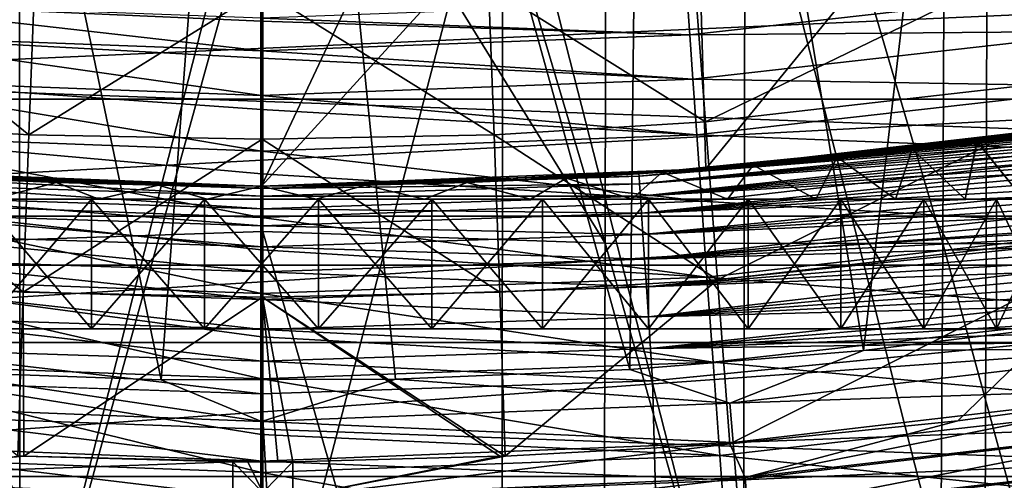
# Model space of a CAD drawing. Header units: metres. Extents: x -104 to 104, y -68 to 90.
# Tile 409 of 656: x -0.93 to 2.86, y 20.9 to 22.68. Entities that reach past the tile are written whole.
import ezdxf

# ---------------------------------------------------------------- set-up
doc = ezdxf.new("R2010")
doc.units = ezdxf.units.M
doc.layers.add('solid_FIT-BATH-153_SW0002', color=7, linetype='CONTINUOUS')

msp = doc.modelspace()

# ---------------------------------------------------------------- linework, layer by layer
at = {"layer": 'solid_FIT-BATH-153_SW0002'}
for points in [[(2.937748, 26.679373, 8.296501), (1.475558, 26.497023, 8.296501), (2.319106, 21.403017, 8.296501)], [(2.937748, 26.679373, 8.296501), (2.319106, 21.403017, 8.296501), (3.215153, 21.511688, 8.296501)], [(-1.475564, 26.497025, 8.296501), (-1.289796, 21.322077, 8.296501), (-0.386804, 21.289061, 8.296501)], [(-1.475564, 26.497025, 8.296501), (-0.386804, 21.289061, 8.296501), (0, 26.435888, 8.296501)], [(1.475558, 26.497023, 8.296501), (0, 26.435888, 8.296501), (1.418838, 21.329678, 8.296501)], [(1.475558, 26.497023, 8.296501), (1.418838, 21.329678, 8.296501), (2.319106, 21.403017, 8.296501)], [(0, 26.435888, 8.296501), (-0.386804, 21.289061, 8.296501), (0.515596, 21.291622, 8.296501)], [(0, 26.435888, 8.296501), (0.515596, 21.291622, 8.296501), (1.418838, 21.329678, 8.296501)], [(-1.32731, 26.2139, -14.723103), (-1.315746, 21.816067, -13.808768), (0.002716, 26.257923, -14.73637)], [(-1.315746, 21.816067, -13.808768), (0.004357, 21.860708, -13.821231), (0.002716, 26.257923, -14.73637)], [(1.323622, 21.816061, -13.80872), (1.331834, 26.213898, -14.723073), (0.002716, 26.257923, -14.73637)], [(1.323622, 21.816061, -13.80872), (0.002716, 26.257923, -14.73637), (0.003886, 23.954876, -14.248502)], [(0.004357, 21.860708, -13.821231), (0.003886, 23.954876, -14.248502), (0.002716, 26.257923, -14.73637)], [(1.323622, 21.816061, -13.80872), (2.624451, 21.814255, -13.793118), (1.331834, 26.213898, -14.723073)], [(2.624451, 21.814255, -13.793118), (2.641972, 26.211977, -14.706618), (1.331834, 26.213898, -14.723073)], [(2.624451, 21.814255, -13.793118), (3.896466, 21.809881, -13.757387), (2.641972, 26.211977, -14.706618)], [(3.896466, 21.809881, -13.757387), (3.922343, 26.207184, -14.669024), (2.641972, 26.211977, -14.706618)], [(1.711706, 22.101864, 43.296501), (1.659515, 23.853197, 43.296501), (3.3058, 24.054247, 43.296501)], [(3.410368, 22.298864, 43.296501), (1.711706, 22.101864, 43.296501), (3.3058, 24.054247, 43.296501)], [(0.004357, 21.860708, -13.821231), (1.323622, 21.816061, -13.80872), (0.003886, 23.954876, -14.248502)], [(-1.711706, 22.101864, 43.296501), (-1.659515, 23.853197, 43.296501), (-0.831605, 23.802856, 43.296501)], [(0, 22.035889, 43.296501), (0.831605, 23.802856, 43.296501), (1.659515, 23.853197, 43.296501)], [(1.711706, 22.101864, 43.296501), (0, 22.035889, 43.296501), (1.659515, 23.853197, 43.296501)], [(-1.711706, 22.101864, 43.296501), (-0.831605, 23.802856, 43.296501), (0, 23.785889, 43.296501)], [(0, 22.035889, 43.296501), (0, 23.785889, 43.296501), (0.831605, 23.802856, 43.296501)], [(-1.711706, 22.101864, 43.296501), (0, 23.785889, 43.296501), (0, 22.035889, 43.296501)], [(-0.933861, 23.534433, -17.226036), (-0.93048, 19.90839, -16.49349), (-1.860697, 19.907848, -16.487654)], [(-0.933861, 23.534433, -17.226036), (-0.002496, 23.540899, -17.228666), (-0.93048, 19.90839, -16.49349)], [(-0.93048, 19.90839, -16.49349), (-0.002496, 23.540899, -17.228666), (-0.002551, 23.254467, -17.169165)], [(0.929027, 23.534433, -17.226051), (0.925345, 19.908388, -16.493507), (-0.002816, 19.956404, -16.504152)], [(-0.002551, 23.254467, -17.169165), (0.929027, 23.534433, -17.226051), (-0.002816, 19.956404, -16.504152)], [(0.929027, 23.534433, -17.226051), (1.855658, 19.907846, -16.487701), (0.925345, 19.908388, -16.493507)], [(0.929027, 23.534433, -17.226051), (1.862799, 23.533848, -17.220037), (1.855658, 19.907846, -16.487701)], [(1.862799, 23.533848, -17.220037), (2.785445, 19.906631, -16.474197), (1.855658, 19.907846, -16.487701)], [(1.862799, 23.533848, -17.220037), (2.796097, 23.532537, -17.206053), (2.785445, 19.906631, -16.474197)], [(2.796097, 23.532537, -17.206053), (3.712, 19.90449, -16.449842), (2.785445, 19.906631, -16.474197)], [(2.796097, 23.532537, -17.206053), (3.726197, 23.530222, -17.18084), (3.712, 19.90449, -16.449842)], [(-0.93048, 19.90839, -16.49349), (-0.002551, 23.254467, -17.169165), (-0.002816, 19.956404, -16.504152)], [(17.348299, 21.731127, 1.296502), (-17.348299, 21.731127, 1.296502), (-18.94183, 23.051853, 1.296502)], [(17.348299, 21.731127, 1.296502), (-18.94183, 23.051853, 1.296502), (18.94183, 23.051853, 1.296502)], [(3.270056, 23.040859, 14.327571), (1.710011, 22.282709, 13.964228), (1.666645, 22.857716, 14.326107)], [(3.270056, 23.040859, 14.327571), (3.354837, 22.470352, 13.965743), (1.710011, 22.282709, 13.964228)], [(-1.709998, 22.282707, 13.964228), (-1.666634, 22.857716, 14.326108), (-0.896744, 22.233665, 13.963858)], [(-1.666634, 22.857716, 14.326108), (-0.875578, 22.80747, 14.324105), (-0.896744, 22.233665, 13.963858)], [(0.874263, 22.807388, 14.324073), (1.666645, 22.857716, 14.326107), (1.710011, 22.282709, 13.964228)], [(-0.896744, 22.233665, 13.963858), (-0.875578, 22.80747, 14.324105), (0.001412, 22.79159, 14.323603)], [(0.895393, 22.233519, 13.963873), (0.001412, 22.79159, 14.323603), (0.874263, 22.807388, 14.324073)], [(0.895393, 22.233519, 13.963873), (0.874263, 22.807388, 14.324073), (1.710011, 22.282709, 13.964228)], [(1.649328, 22.618235, 18.73448), (3.275529, 22.802347, 18.736313), (1.64084, 22.743593, 19.164583)], [(3.298915, 22.632414, 18.324913), (3.275529, 22.802347, 18.736313), (1.649328, 22.618235, 18.73448)], [(-4.816203, 22.781504, 72.796501), (-4.409084, 22.370642, 72.796501), (4.816201, 22.781502, 72.796501)], [(-4.409084, 22.370642, 72.796501), (4.409082, 22.37064, 72.796501), (4.816201, 22.781502, 72.796501)], [(-0.896744, 22.233665, 13.963858), (0.001412, 22.79159, 14.323603), (0.002451, 22.215961, 13.962629)], [(0.895393, 22.233519, 13.963873), (0.002451, 22.215961, 13.962629), (0.001412, 22.79159, 14.323603)], [(-1.649326, 22.618252, 18.734528), (0, 22.556818, 18.7341), (-1.640839, 22.743607, 19.16464)], [(0, 22.671007, 19.11643), (0, 22.682457, 19.16436), (-1.640839, 22.743607, 19.16464)], [(0, 22.556818, 18.7341), (0, 22.671007, 19.11643), (-1.640839, 22.743607, 19.16464)], [(1.649328, 22.618235, 18.73448), (1.64084, 22.743593, 19.164583), (0, 22.682457, 19.16436)], [(1.649328, 22.618235, 18.73448), (0, 22.682457, 19.16436), (0, 22.671007, 19.11643)], [(1.649328, 22.618235, 18.73448), (0, 22.671007, 19.11643), (0, 22.556818, 18.7341)], [(-1.66122, 22.447201, 18.323158), (0, 22.385376, 18.322693), (-1.649326, 22.618252, 18.734528)], [(0, 22.528141, 18.655552), (0, 22.556818, 18.7341), (-1.649326, 22.618252, 18.734528)], [(0, 22.385376, 18.322693), (0, 22.528141, 18.655552), (-1.649326, 22.618252, 18.734528)], [(1.661222, 22.447182, 18.323118), (1.649328, 22.618235, 18.73448), (0, 22.556818, 18.7341)], [(1.661222, 22.447182, 18.323118), (3.298915, 22.632414, 18.324913), (1.649328, 22.618235, 18.73448)], [(3.328696, 22.419697, 17.936411), (3.298915, 22.632414, 18.324913), (1.661222, 22.447182, 18.323118)], [(1.661222, 22.447182, 18.323118), (0, 22.556818, 18.7341), (0, 22.528141, 18.655552)], [(1.661222, 22.447182, 18.323118), (0, 22.528141, 18.655552), (0, 22.385376, 18.322693)], [(3.354837, 22.470352, 13.965743), (1.755866, 21.675268, 13.660119), (1.710011, 22.282709, 13.964228)], [(3.354837, 22.470352, 13.965743), (3.444474, 21.867687, 13.661698), (1.755866, 21.675268, 13.660119)], [(-1.676337, 22.233019, 17.934677), (0, 22.170538, 17.933952), (-1.66122, 22.447201, 18.323158)], [(0, 22.330608, 18.21353), (0, 22.385376, 18.322693), (-1.66122, 22.447201, 18.323158)], [(0, 22.170538, 17.933952), (0, 22.330608, 18.21353), (-1.66122, 22.447201, 18.323158)], [(1.676339, 22.233, 17.934647), (1.661222, 22.447182, 18.323118), (0, 22.385376, 18.322693)], [(1.676339, 22.233, 17.934647), (3.328696, 22.419697, 17.936411), (1.661222, 22.447182, 18.323118)], [(1.676339, 22.233, 17.934647), (0, 22.385376, 18.322693), (0, 22.330608, 18.21353)], [(3.36451, 22.166742, 17.574951), (3.328696, 22.419697, 17.936411), (1.676339, 22.233, 17.934647)], [(-4.409084, 22.370642, 72.796501), (-4.046856, 21.919493, 72.796501), (4.409082, 22.37064, 72.796501)], [(-4.046856, 21.919493, 72.796501), (4.046855, 21.919493, 72.796501), (4.409082, 22.37064, 72.796501)], [(1.676339, 22.233, 17.934647), (0, 22.330608, 18.21353), (0, 22.170538, 17.933952)], [(-1.755845, 21.675259, 13.660115), (-1.709998, 22.282707, 13.964228), (-0.919151, 21.627628, 13.66089)], [(-1.709998, 22.282707, 13.964228), (-0.896744, 22.233665, 13.963858), (-0.919151, 21.627628, 13.66089)], [(0.895393, 22.233519, 13.963873), (1.710011, 22.282709, 13.964228), (1.755866, 21.675268, 13.660119)], [(1.894071, 22.116653, 51.033382), (1.711706, 22.101864, 43.296501), (3.410368, 22.298864, 43.296501)], [(2.21743, 22.146658, 51.285629), (1.894071, 22.116653, 51.033382), (3.410368, 22.298864, 43.296501)], [(2.505871, 22.177448, 51.573143), (2.21743, 22.146658, 51.285629), (3.410368, 22.298864, 43.296501)], [(2.755306, 22.207148, 51.890995), (2.505871, 22.177448, 51.573143), (3.410368, 22.298864, 43.296501)], [(2.964334, 22.23424, 52.235905), (2.755306, 22.207148, 51.890995), (3.410368, 22.298864, 43.296501)], [(-1.694495, 21.978271, 17.573233), (0, 21.915075, 17.572418), (-1.676337, 22.233019, 17.934677)], [(0, 22.08312, 17.800461), (0, 22.170538, 17.933952), (-1.676337, 22.233019, 17.934677)], [(0, 21.915075, 17.572418), (0, 22.08312, 17.800461), (-1.676337, 22.233019, 17.934677)], [(-0.919151, 21.627628, 13.66089), (-0.896744, 22.233665, 13.963858), (0.002451, 22.215961, 13.962629)], [(1.694497, 21.978254, 17.573212), (1.676339, 22.233, 17.934647), (0, 22.170538, 17.933952)], [(0.917761, 21.627468, 13.660902), (0.002451, 22.215961, 13.962629), (0.895393, 22.233519, 13.963873)], [(0.917761, 21.627468, 13.660902), (0.895393, 22.233519, 13.963873), (1.755866, 21.675268, 13.660119)], [(1.694497, 21.978254, 17.573212), (3.36451, 22.166742, 17.574951), (1.676339, 22.233, 17.934647)], [(2.935459, 21.985888, 52.182346), (2.755306, 22.207148, 51.890995), (2.964334, 22.23424, 52.235905)], [(2.895879, 22.225145, 58.996502), (2.756315, 22.207273, 55.700565), (2.965021, 22.234331, 55.355785)], [(2.935444, 21.985888, 55.410683), (2.965021, 22.234331, 55.355785), (2.756315, 22.207273, 55.700565)], [(-0.919151, 21.627628, 13.66089), (0.002451, 22.215961, 13.962629), (0.003509, 21.608496, 13.659454)], [(0.917761, 21.627468, 13.660902), (0.003509, 21.608496, 13.659454), (0.002451, 22.215961, 13.962629)], [(2.895879, 22.225145, 58.996502), (1.453926, 22.083443, 58.996502), (2.756315, 22.207273, 55.700565)], [(2.895977, 22.22439, 59.031395), (1.453926, 22.083443, 58.996502), (2.895879, 22.225145, 58.996502)], [(2.896275, 22.222128, 59.066219), (1.453926, 22.083443, 58.996502), (2.895977, 22.22439, 59.031395)], [(2.896769, 22.218361, 59.100914), (1.453926, 22.083443, 58.996502), (2.896275, 22.222128, 59.066219)], [(1.45457, 22.073614, 59.121651), (1.453926, 22.083443, 58.996502), (2.896769, 22.218361, 59.100914)], [(1.453926, 22.083443, 58.996502), (2.506653, 22.177536, 56.018948), (2.756315, 22.207273, 55.700565)], [(1.45457, 22.073614, 59.121651), (2.896769, 22.218361, 59.100914), (2.89746, 22.213097, 59.13541)], [(1.45457, 22.073614, 59.121651), (2.89746, 22.213097, 59.13541), (2.898346, 22.206345, 59.169643)], [(1.45457, 22.073614, 59.121651), (2.898346, 22.206345, 59.169643), (2.899426, 22.19812, 59.203545)], [(1.45457, 22.073614, 59.121651), (2.899426, 22.19812, 59.203545), (2.900697, 22.188437, 59.237053)], [(2.710041, 21.985888, 51.827305), (2.505871, 22.177448, 51.573143), (2.755306, 22.207148, 51.890995)], [(2.710018, 21.985888, 55.765728), (2.756315, 22.207273, 55.700565), (2.506653, 22.177536, 56.018948)], [(2.935444, 21.985888, 55.410683), (2.756315, 22.207273, 55.700565), (2.710018, 21.985888, 55.765728)], [(2.710041, 21.985888, 51.827305), (2.755306, 22.207148, 51.890995), (2.935459, 21.985888, 52.182346)], [(1.694497, 21.978254, 17.573212), (0, 22.170538, 17.933952), (0, 22.08312, 17.800461)], [(1.453926, 22.083443, 58.996502), (2.217846, 22.1467, 56.307003), (2.506653, 22.177536, 56.018948)], [(1.456485, 22.044371, 59.243713), (1.45457, 22.073614, 59.121651), (2.900697, 22.188437, 59.237053)], [(1.456485, 22.044371, 59.243713), (2.900697, 22.188437, 59.237053), (2.902157, 22.177313, 59.270107)], [(1.456485, 22.044371, 59.243713), (2.902157, 22.177313, 59.270107), (2.903804, 22.16477, 59.302639)], [(1.456485, 22.044371, 59.243713), (2.903804, 22.16477, 59.302639), (2.905633, 22.150833, 59.334587)], [(3.405996, 21.876099, 17.244682), (3.36451, 22.166742, 17.574951), (1.694497, 21.978254, 17.573212)], [(2.442164, 21.985888, 51.503475), (2.21743, 22.146658, 51.285629), (2.505871, 22.177448, 51.573143)], [(2.442131, 21.985888, 56.089561), (2.506653, 22.177536, 56.018948), (2.217846, 22.1467, 56.307003)], [(2.710018, 21.985888, 55.765728), (2.506653, 22.177536, 56.018948), (2.442131, 21.985888, 56.089561)], [(2.442164, 21.985888, 51.503475), (2.505871, 22.177448, 51.573143), (2.710041, 21.985888, 51.827305)], [(1.453926, 22.083443, 58.996502), (1.894305, 22.116673, 56.559467), (2.217846, 22.1467, 56.307003)], [(1.459624, 21.996433, 59.359695), (1.456485, 22.044371, 59.243713), (2.905633, 22.150833, 59.334587)], [(1.459624, 21.996433, 59.359695), (2.905633, 22.150833, 59.334587), (2.907642, 22.135527, 59.365891)], [(1.459624, 21.996433, 59.359695), (2.907642, 22.135527, 59.365891), (2.909827, 22.118881, 59.396492)], [(1.459624, 21.996433, 59.359695), (2.909827, 22.118881, 59.396492), (2.912184, 22.100929, 59.426334)], [(2.135485, 21.985888, 51.215378), (1.894071, 22.116653, 51.033382), (2.21743, 22.146658, 51.285629)], [(2.135442, 21.985888, 56.377659), (2.217846, 22.1467, 56.307003), (1.894305, 22.116673, 56.559467)], [(2.442131, 21.985888, 56.089561), (2.217846, 22.1467, 56.307003), (2.135442, 21.985888, 56.377659)], [(2.135485, 21.985888, 51.215378), (2.21743, 22.146658, 51.285629), (2.442164, 21.985888, 51.503475)], [(-1.543246, 22.089472, 50.823196), (-1.711706, 22.101864, 43.296501), (0, 22.035889, 43.296501)], [(-1.175048, 22.066938, 50.659321), (-1.543246, 22.089472, 50.823196), (0, 22.035889, 43.296501)], [(-1.45167, 22.073423, 59.121651), (-1.451028, 22.083252, 58.996502), (0.000145, 22.026039, 59.121651)], [(-1.451028, 22.083252, 58.996502), (0, 22.035889, 57.146503), (0, 22.035889, 58.996502)], [(-0.397738, 22.039444, 57.122845), (0, 22.035889, 57.146503), (-1.451028, 22.083252, 58.996502)], [(-1.451028, 22.083252, 58.996502), (0, 22.035889, 58.996502), (0.000145, 22.026039, 59.121651)], [(-0.790731, 22.049944, 57.0518), (-0.397738, 22.039444, 57.122845), (-1.451028, 22.083252, 58.996502)], [(-1.174096, 22.066887, 56.934013), (-0.790731, 22.049944, 57.0518), (-1.451028, 22.083252, 58.996502)], [(0, 22.035889, 50.446503), (0, 22.035889, 43.296501), (1.711706, 22.101864, 43.296501)], [(0.397698, 22.039442, 50.470154), (0, 22.035889, 50.446503), (1.711706, 22.101864, 43.296501)], [(1.453926, 22.083443, 58.996502), (0, 22.035889, 58.996502), (1.175014, 22.066936, 56.933693)], [(1.45457, 22.073614, 59.121651), (0, 22.035889, 58.996502), (1.453926, 22.083443, 58.996502)], [(1.694497, 21.978254, 17.573212), (0, 22.08312, 17.800461), (0, 21.915075, 17.572418)], [(0.790702, 22.049942, 50.541199), (0.397698, 22.039442, 50.470154), (1.711706, 22.101864, 43.296501)], [(1.174075, 22.066887, 50.658981), (0.790702, 22.049942, 50.541199), (1.711706, 22.101864, 43.296501)], [(1.542762, 22.089437, 50.822941), (1.174075, 22.066887, 50.658981), (1.711706, 22.101864, 43.296501)], [(1.426475, 21.985888, 50.765465), (1.174075, 22.066887, 50.658981), (1.542762, 22.089437, 50.822941)], [(1.453926, 22.083443, 58.996502), (1.175014, 22.066936, 56.933693), (1.543197, 22.089468, 56.769833)], [(1.426404, 21.985888, 56.827572), (1.543197, 22.089468, 56.769833), (1.175014, 22.066936, 56.933693)], [(1.794786, 21.985888, 56.625103), (1.543197, 22.089468, 56.769833), (1.426404, 21.985888, 56.827572)], [(1.426475, 21.985888, 50.765465), (1.542762, 22.089437, 50.822941), (1.794842, 21.985888, 50.967934)], [(1.453926, 22.083443, 58.996502), (1.543197, 22.089468, 56.769833), (1.894305, 22.116673, 56.559467)], [(1.459624, 21.996433, 59.359695), (2.912184, 22.100929, 59.426334), (2.914708, 22.081701, 59.455357)], [(1.46391, 21.930983, 59.466728), (1.459624, 21.996433, 59.359695), (2.914708, 22.081701, 59.455357)], [(1.46391, 21.930983, 59.466728), (2.914708, 22.081701, 59.455357), (2.917394, 22.061239, 59.483505)], [(1.894071, 22.116653, 51.033382), (1.542762, 22.089437, 50.822941), (1.711706, 22.101864, 43.296501)], [(1.794842, 21.985888, 50.967934), (1.542762, 22.089437, 50.822941), (1.894071, 22.116653, 51.033382)], [(1.794786, 21.985888, 56.625103), (1.894305, 22.116673, 56.559467), (1.543197, 22.089468, 56.769833)], [(2.135442, 21.985888, 56.377659), (1.894305, 22.116673, 56.559467), (1.794786, 21.985888, 56.625103)], [(1.794842, 21.985888, 50.967934), (1.894071, 22.116653, 51.033382), (2.135485, 21.985888, 51.215378)], [(-1.456715, 21.996244, 59.359695), (-1.453582, 22.044182, 59.243713), (0.000437, 21.948692, 59.359695)], [(-1.453582, 22.044182, 59.243713), (-1.45167, 22.073423, 59.121651), (0.000291, 21.996733, 59.243713)], [(-1.453582, 22.044182, 59.243713), (0.000291, 21.996733, 59.243713), (0.000437, 21.948692, 59.359695)], [(-1.45167, 22.073423, 59.121651), (0.000145, 22.026039, 59.121651), (0.000291, 21.996733, 59.243713)], [(-0.791568, 22.049973, 50.541431), (-1.175048, 22.066938, 50.659321), (0, 22.035889, 43.296501)], [(-1.035521, 21.985888, 50.610596), (-1.175048, 22.066938, 50.659321), (-0.791568, 22.049973, 50.541431)], [(-1.035609, 21.985888, 56.98238), (-0.790731, 22.049944, 57.0518), (-1.174096, 22.066887, 56.934013)], [(-0.627682, 21.985888, 57.087166), (-0.790731, 22.049944, 57.0518), (-1.035609, 21.985888, 56.98238)], [(-1.035521, 21.985888, 50.610596), (-0.791568, 22.049973, 50.541431), (-0.627577, 21.985888, 50.505817)], [(-0.398055, 22.03945, 50.470192), (-0.791568, 22.049973, 50.541431), (0, 22.035889, 43.296501)], [(-0.627577, 21.985888, 50.505817), (-0.791568, 22.049973, 50.541431), (-0.398055, 22.03945, 50.470192)], [(-0.627682, 21.985888, 57.087166), (-0.397738, 22.039444, 57.122845), (-0.790731, 22.049944, 57.0518)], [(1.45457, 22.073614, 59.121651), (0.000145, 22.026039, 59.121651), (0, 22.035889, 58.996502)], [(0, 22.035889, 58.996502), (0.79153, 22.049973, 57.051579), (1.175014, 22.066936, 56.933693)], [(0, 22.035889, 58.996502), (0.398016, 22.039448, 57.122814), (0.79153, 22.049973, 57.051579)], [(1.456485, 22.044371, 59.243713), (0.000145, 22.026039, 59.121651), (1.45457, 22.073614, 59.121651)], [(1.456485, 22.044371, 59.243713), (0.000291, 21.996733, 59.243713), (0.000145, 22.026039, 59.121651)], [(1.459624, 21.996433, 59.359695), (0.000291, 21.996733, 59.243713), (1.456485, 22.044371, 59.243713)], [(0.627682, 21.985888, 50.505836), (0.397698, 22.039442, 50.470154), (0.790702, 22.049942, 50.541199)], [(0.627577, 21.985888, 57.087185), (0.79153, 22.049973, 57.051579), (0.398016, 22.039448, 57.122814)], [(1.035521, 21.985888, 56.982407), (0.79153, 22.049973, 57.051579), (0.627577, 21.985888, 57.087185)], [(0.627682, 21.985888, 50.505836), (0.790702, 22.049942, 50.541199), (1.035609, 21.985888, 50.610626)], [(1.035609, 21.985888, 50.610626), (0.790702, 22.049942, 50.541199), (1.174075, 22.066887, 50.658981)], [(1.035521, 21.985888, 56.982407), (1.175014, 22.066936, 56.933693), (0.79153, 22.049973, 57.051579)], [(1.426404, 21.985888, 56.827572), (1.175014, 22.066936, 56.933693), (1.035521, 21.985888, 56.982407)], [(1.035609, 21.985888, 50.610626), (1.174075, 22.066887, 50.658981), (1.426475, 21.985888, 50.765465)], [(1.46391, 21.930983, 59.466728), (2.917394, 22.061239, 59.483505), (2.920238, 22.039577, 59.510727)], [(-0.210246, 21.985888, 57.139835), (-0.397738, 22.039444, 57.122845), (-0.627682, 21.985888, 57.087166)], [(-0.627577, 21.985888, 50.505817), (-0.398055, 22.03945, 50.470192), (-0.210123, 21.985888, 50.453159)], [(-0.398055, 22.03945, 50.470192), (0, 22.035889, 43.296501), (0, 22.035889, 50.446503)], [(-0.210123, 21.985888, 50.453159), (-0.398055, 22.03945, 50.470192), (0, 22.035889, 50.446503)], [(-0.210246, 21.985888, 57.139835), (0, 22.035889, 57.146503), (-0.397738, 22.039444, 57.122845)], [(0.210123, 21.985888, 57.139843), (0, 22.035889, 57.146503), (-0.210246, 21.985888, 57.139835)], [(-0.210123, 21.985888, 50.453159), (0, 22.035889, 50.446503), (0.210246, 21.985888, 50.453167)], [(0, 22.035889, 58.996502), (0, 22.035889, 57.146503), (0.398016, 22.039448, 57.122814)], [(0.210123, 21.985888, 57.139843), (0.398016, 22.039448, 57.122814), (0, 22.035889, 57.146503)], [(0.210246, 21.985888, 50.453167), (0, 22.035889, 50.446503), (0.397698, 22.039442, 50.470154)], [(0.627577, 21.985888, 57.087185), (0.398016, 22.039448, 57.122814), (0.210123, 21.985888, 57.139843)], [(0.210246, 21.985888, 50.453167), (0.397698, 22.039442, 50.470154), (0.627682, 21.985888, 50.505836)], [(1.46391, 21.930983, 59.466728), (2.920238, 22.039577, 59.510727), (2.923233, 22.01676, 59.536968)], [(1.46391, 21.930983, 59.466728), (2.923233, 22.01676, 59.536968), (2.926374, 21.992828, 59.562183)], [(-1.715508, 21.685524, 17.242971), (0, 21.62179, 17.242392), (-1.694495, 21.978271, 17.573233)], [(0, 21.789713, 17.422153), (0, 21.915075, 17.572418), (-1.694495, 21.978271, 17.573233)], [(0, 21.62179, 17.242392), (0, 21.789713, 17.422153), (-1.694495, 21.978271, 17.573233)], [(-1.460992, 21.930792, 59.466728), (-1.456715, 21.996244, 59.359695), (0.000585, 21.883102, 59.466728)], [(-1.456715, 21.996244, 59.359695), (0.000437, 21.948692, 59.359695), (0.000585, 21.883102, 59.466728)], [(-1.081887, 21.985888, 57.125061), (-1.08198, 21.485888, 57.125031), (-0.655787, 21.485888, 57.234509)], [(-1.08198, 21.985888, 50.467972), (-0.655787, 21.985888, 50.358494), (-1.081887, 21.485888, 50.467945)], [(-1.035521, 21.985888, 50.610596), (-0.655787, 21.985888, 50.358494), (-1.08198, 21.985888, 50.467972)], [(-0.655678, 21.985888, 57.234531), (-1.081887, 21.985888, 57.125061), (-0.655787, 21.485888, 57.234509)], [(-0.655787, 21.985888, 50.358494), (-0.655678, 21.485888, 50.358471), (-1.081887, 21.485888, 50.467945)], [(-1.035609, 21.985888, 56.98238), (-1.081887, 21.985888, 57.125061), (-0.655678, 21.985888, 57.234531)], [(-0.627682, 21.985888, 57.087166), (-1.035609, 21.985888, 56.98238), (-0.655678, 21.985888, 57.234531)], [(-1.035521, 21.985888, 50.610596), (-0.627577, 21.985888, 50.505817), (-0.655787, 21.985888, 50.358494)], [(-0.655678, 21.985888, 57.234531), (-0.655787, 21.485888, 57.234509), (-0.21966, 21.485888, 57.289536)], [(-0.655787, 21.985888, 50.358494), (-0.21966, 21.985888, 50.303467), (-0.655678, 21.485888, 50.358471)], [(-0.627577, 21.985888, 50.505817), (-0.21966, 21.985888, 50.303467), (-0.655787, 21.985888, 50.358494)], [(-0.219531, 21.985888, 57.289543), (-0.655678, 21.985888, 57.234531), (-0.21966, 21.485888, 57.289536)], [(-0.21966, 21.985888, 50.303467), (-0.219531, 21.485888, 50.303459), (-0.655678, 21.485888, 50.358471)], [(-0.627682, 21.985888, 57.087166), (-0.655678, 21.985888, 57.234531), (-0.219531, 21.985888, 57.289543)], [(-0.210246, 21.985888, 57.139835), (-0.627682, 21.985888, 57.087166), (-0.219531, 21.985888, 57.289543)], [(-0.627577, 21.985888, 50.505817), (-0.210123, 21.985888, 50.453159), (-0.21966, 21.985888, 50.303467)], [(-0.219531, 21.985888, 57.289543), (-0.21966, 21.485888, 57.289536), (0.219531, 21.485888, 57.289543)], [(-0.21966, 21.985888, 50.303467), (0.219531, 21.985888, 50.303459), (-0.219531, 21.485888, 50.303459)], [(0.210246, 21.985888, 50.453167), (0.219531, 21.985888, 50.303459), (-0.21966, 21.985888, 50.303467)], [(-0.210123, 21.985888, 50.453159), (0.210246, 21.985888, 50.453167), (-0.21966, 21.985888, 50.303467)], [(0.21966, 21.985888, 57.289536), (-0.219531, 21.985888, 57.289543), (0.219531, 21.485888, 57.289543)], [(0.219531, 21.985888, 50.303459), (0.21966, 21.485888, 50.303467), (-0.219531, 21.485888, 50.303459)], [(-0.210246, 21.985888, 57.139835), (-0.219531, 21.985888, 57.289543), (0.21966, 21.985888, 57.289536)], [(0.210123, 21.985888, 57.139843), (-0.210246, 21.985888, 57.139835), (0.21966, 21.985888, 57.289536)], [(1.71551, 21.685511, 17.242956), (1.694497, 21.978254, 17.573212), (0, 21.915075, 17.572418)], [(1.459624, 21.996433, 59.359695), (0.000437, 21.948692, 59.359695), (0.000291, 21.996733, 59.243713)], [(1.46391, 21.930983, 59.466728), (0.000437, 21.948692, 59.359695), (1.459624, 21.996433, 59.359695)], [(0.627577, 21.985888, 57.087185), (0.210123, 21.985888, 57.139843), (0.21966, 21.985888, 57.289536)], [(0.210246, 21.985888, 50.453167), (0.627682, 21.985888, 50.505836), (0.219531, 21.985888, 50.303459)], [(0.21966, 21.985888, 57.289536), (0.219531, 21.485888, 57.289543), (0.655678, 21.485888, 57.234531)], [(0.219531, 21.985888, 50.303459), (0.655678, 21.985888, 50.358471), (0.21966, 21.485888, 50.303467)], [(0.627682, 21.985888, 50.505836), (0.655678, 21.985888, 50.358471), (0.219531, 21.985888, 50.303459)], [(0.655787, 21.985888, 57.234509), (0.21966, 21.985888, 57.289536), (0.655678, 21.485888, 57.234531)], [(0.655678, 21.985888, 50.358471), (0.655787, 21.485888, 50.358494), (0.21966, 21.485888, 50.303467)], [(0.627577, 21.985888, 57.087185), (0.21966, 21.985888, 57.289536), (0.655787, 21.985888, 57.234509)], [(1.035521, 21.985888, 56.982407), (0.627577, 21.985888, 57.087185), (0.655787, 21.985888, 57.234509)], [(0.627682, 21.985888, 50.505836), (1.035609, 21.985888, 50.610626), (0.655678, 21.985888, 50.358471)], [(0.655787, 21.985888, 57.234509), (0.655678, 21.485888, 57.234531), (1.081887, 21.485888, 57.125061)], [(0.655678, 21.985888, 50.358471), (1.081887, 21.985888, 50.467945), (0.655787, 21.485888, 50.358494)], [(1.035609, 21.985888, 50.610626), (1.081887, 21.985888, 50.467945), (0.655678, 21.985888, 50.358471)], [(1.08198, 21.985888, 57.125031), (0.655787, 21.985888, 57.234509), (1.081887, 21.485888, 57.125061)], [(1.081887, 21.985888, 50.467945), (1.08198, 21.485888, 50.467972), (0.655787, 21.485888, 50.358494)], [(1.035521, 21.985888, 56.982407), (0.655787, 21.985888, 57.234509), (1.08198, 21.985888, 57.125031)], [(1.426404, 21.985888, 56.827572), (1.035521, 21.985888, 56.982407), (1.08198, 21.985888, 57.125031)], [(1.035609, 21.985888, 50.610626), (1.426475, 21.985888, 50.765465), (1.081887, 21.985888, 50.467945)], [(1.08198, 21.985888, 57.125031), (1.081887, 21.485888, 57.125061), (1.490273, 21.485888, 56.963291)], [(1.081887, 21.985888, 50.467945), (1.490273, 21.985888, 50.629711), (1.08198, 21.485888, 50.467972)], [(1.426475, 21.985888, 50.765465), (1.490273, 21.985888, 50.629711), (1.081887, 21.985888, 50.467945)], [(1.490347, 21.985888, 56.963257), (1.08198, 21.985888, 57.125031), (1.490273, 21.485888, 56.963291)], [(1.490273, 21.985888, 50.629711), (1.490347, 21.485888, 50.629745), (1.08198, 21.485888, 50.467972)], [(1.426404, 21.985888, 56.827572), (1.08198, 21.985888, 57.125031), (1.490347, 21.985888, 56.963257)], [(1.794786, 21.985888, 56.625103), (1.426404, 21.985888, 56.827572), (1.490347, 21.985888, 56.963257)], [(1.426475, 21.985888, 50.765465), (1.794842, 21.985888, 50.967934), (1.490273, 21.985888, 50.629711)], [(1.469237, 21.849628, 59.562187), (1.46391, 21.930983, 59.466728), (2.926374, 21.992828, 59.562183)], [(1.469237, 21.849628, 59.562187), (2.926374, 21.992828, 59.562183), (2.929656, 21.967829, 59.586319)], [(1.469237, 21.849628, 59.562187), (2.929656, 21.967829, 59.586319), (2.933071, 21.941811, 59.609333)], [(1.490347, 21.985888, 56.963257), (1.490273, 21.485888, 56.963291), (1.875149, 21.485888, 56.751759)], [(1.490273, 21.985888, 50.629711), (1.875149, 21.985888, 50.841248), (1.490347, 21.485888, 50.629745)], [(1.794842, 21.985888, 50.967934), (1.875149, 21.985888, 50.841248), (1.490273, 21.985888, 50.629711)], [(1.875208, 21.985888, 56.75172), (1.490347, 21.985888, 56.963257), (1.875149, 21.485888, 56.751759)], [(1.875149, 21.985888, 50.841248), (1.875208, 21.485888, 50.841282), (1.490347, 21.485888, 50.629745)], [(1.794786, 21.985888, 56.625103), (1.490347, 21.985888, 56.963257), (1.875208, 21.985888, 56.75172)], [(1.71551, 21.685511, 17.242956), (3.405996, 21.876099, 17.244682), (1.694497, 21.978254, 17.573212)], [(2.135442, 21.985888, 56.377659), (1.794786, 21.985888, 56.625103), (1.875208, 21.985888, 56.75172)], [(1.794842, 21.985888, 50.967934), (2.135485, 21.985888, 51.215378), (1.875149, 21.985888, 50.841248)], [(1.875208, 21.985888, 56.75172), (1.875149, 21.485888, 56.751759), (2.231058, 21.485888, 56.493233)], [(1.875149, 21.985888, 50.841248), (2.231058, 21.985888, 51.09977), (1.875208, 21.485888, 50.841282)], [(2.135485, 21.985888, 51.215378), (2.231058, 21.985888, 51.09977), (1.875149, 21.985888, 50.841248)], [(2.231104, 21.985888, 56.493195), (1.875208, 21.985888, 56.75172), (2.231058, 21.485888, 56.493233)], [(2.231058, 21.985888, 51.09977), (2.231104, 21.485888, 51.099808), (1.875208, 21.485888, 50.841282)], [(2.135442, 21.985888, 56.377659), (1.875208, 21.985888, 56.75172), (2.231104, 21.985888, 56.493195)], [(2.442131, 21.985888, 56.089561), (2.135442, 21.985888, 56.377659), (2.231104, 21.985888, 56.493195)], [(2.135485, 21.985888, 51.215378), (2.442164, 21.985888, 51.503475), (2.231058, 21.985888, 51.09977)], [(2.231104, 21.985888, 56.493195), (2.231058, 21.485888, 56.493233), (2.55148, 21.485888, 56.192238)], [(2.231058, 21.985888, 51.09977), (2.55148, 21.985888, 51.400764), (2.231104, 21.485888, 51.099808)], [(2.442164, 21.985888, 51.503475), (2.55148, 21.985888, 51.400764), (2.231058, 21.985888, 51.09977)], [(2.551514, 21.985888, 56.1922), (2.231104, 21.985888, 56.493195), (2.55148, 21.485888, 56.192238)], [(2.55148, 21.985888, 51.400764), (2.551514, 21.485888, 51.400803), (2.231104, 21.485888, 51.099808)], [(2.442131, 21.985888, 56.089561), (2.231104, 21.985888, 56.493195), (2.551514, 21.985888, 56.1922)], [(2.710018, 21.985888, 55.765728), (2.442131, 21.985888, 56.089561), (2.551514, 21.985888, 56.1922)], [(2.442164, 21.985888, 51.503475), (2.710041, 21.985888, 51.827305), (2.55148, 21.985888, 51.400764)], [(2.551514, 21.985888, 56.1922), (2.55148, 21.485888, 56.192238), (2.831362, 21.485888, 55.853905)], [(2.55148, 21.985888, 51.400764), (2.831362, 21.985888, 51.739101), (2.551514, 21.485888, 51.400803)], [(2.710041, 21.985888, 51.827305), (2.831362, 21.985888, 51.739101), (2.55148, 21.985888, 51.400764)], [(2.831387, 21.985888, 55.85387), (2.551514, 21.985888, 56.1922), (2.831362, 21.485888, 55.853905)], [(2.831362, 21.985888, 51.739101), (2.831387, 21.485888, 51.739132), (2.551514, 21.485888, 51.400803)], [(2.710018, 21.985888, 55.765728), (2.551514, 21.985888, 56.1922), (2.831387, 21.985888, 55.85387)], [(2.935444, 21.985888, 55.410683), (2.710018, 21.985888, 55.765728), (2.831387, 21.985888, 55.85387)], [(2.710041, 21.985888, 51.827305), (2.935459, 21.985888, 52.182346), (2.831362, 21.985888, 51.739101)], [(2.831387, 21.985888, 55.85387), (2.831362, 21.485888, 55.853905), (3.066882, 21.485888, 55.48296)], [(2.831362, 21.985888, 51.739101), (3.066882, 21.985888, 52.110043), (2.831387, 21.485888, 51.739132)], [(2.935459, 21.985888, 52.182346), (3.066882, 21.985888, 52.110043), (2.831362, 21.985888, 51.739101)], [(3.066898, 21.985888, 55.482929), (2.831387, 21.985888, 55.85387), (3.066882, 21.485888, 55.48296)], [(3.066882, 21.985888, 52.110043), (3.066898, 21.485888, 52.110073), (2.831387, 21.485888, 51.739132)], [(2.935444, 21.985888, 55.410683), (2.831387, 21.985888, 55.85387), (3.066898, 21.985888, 55.482929)], [(-1.466309, 21.849438, 59.562187), (-1.460992, 21.930792, 59.466728), (0.000734, 21.801573, 59.562187)], [(-1.460992, 21.930792, 59.466728), (0.000585, 21.883102, 59.466728), (0.000734, 21.801573, 59.562187)], [(1.46391, 21.930983, 59.466728), (0.000585, 21.883102, 59.466728), (0.000437, 21.948692, 59.359695)], [(1.469237, 21.849628, 59.562187), (0.000585, 21.883102, 59.466728), (1.46391, 21.930983, 59.466728)], [(1.469237, 21.849628, 59.562187), (2.933071, 21.941811, 59.609333), (2.936614, 21.91482, 59.63118)], [(-4.046856, 21.919493, 72.796501), (-3.73363, 21.433043, 72.796501), (4.046855, 21.919493, 72.796501)], [(-3.73363, 21.433043, 72.796501), (3.733629, 21.433043, 72.796501), (4.046855, 21.919493, 72.796501)], [(1.71551, 21.685511, 17.242956), (0, 21.915075, 17.572418), (0, 21.789713, 17.422153)], [(1.475475, 21.754375, 59.643715), (1.469237, 21.849628, 59.562187), (2.936614, 21.91482, 59.63118)], [(1.475475, 21.754375, 59.643715), (2.936614, 21.91482, 59.63118), (2.940278, 21.886911, 59.651821)], [(-1.315746, 21.816067, -13.808768), (0.004556, 18.306974, -13.128312), (0.004357, 21.860708, -13.821231)], [(1.469237, 21.849628, 59.562187), (0.000734, 21.801573, 59.562187), (0.000585, 21.883102, 59.466728)], [(1.309702, 17.310938, -12.937481), (1.323622, 21.816061, -13.80872), (0.004357, 21.860708, -13.821231)], [(1.309702, 17.310938, -12.937481), (0.004357, 21.860708, -13.821231), (0.004556, 18.306974, -13.128312)], [(1.475475, 21.754375, 59.643715), (2.940278, 21.886911, 59.651821), (2.944055, 21.858137, 59.671211)], [(1.475475, 21.754375, 59.643715), (2.944055, 21.858137, 59.671211), (2.947939, 21.82855, 59.68932)], [(3.452753, 21.550583, 16.94948), (3.405996, 21.876099, 17.244682), (1.71551, 21.685511, 17.242956)], [(3.444474, 21.867687, 13.661698), (1.803587, 21.04339, 13.416666), (1.755866, 21.675268, 13.660119)], [(3.444474, 21.867687, 13.661698), (2.682125, 21.132042, 13.40627), (1.803587, 21.04339, 13.416666)], [(3.444474, 21.867687, 13.661698), (3.552675, 21.248615, 13.409826), (2.682125, 21.132042, 13.40627)], [(-1.472534, 21.754183, 59.643715), (-1.466309, 21.849438, 59.562187), (0.000884, 21.706116, 59.643715)], [(-1.466309, 21.849438, 59.562187), (0.000734, 21.801573, 59.562187), (0.000884, 21.706116, 59.643715)], [(-1.315746, 21.816067, -13.808768), (-1.300937, 17.310942, -12.937532), (0.004556, 18.306974, -13.128312)], [(1.475475, 21.754375, 59.643715), (0.000734, 21.801573, 59.562187), (1.469237, 21.849628, 59.562187)], [(1.309702, 17.310938, -12.937481), (2.596811, 17.309343, -12.922832), (1.323622, 21.816061, -13.80872)], [(2.596811, 17.309343, -12.922832), (2.624451, 21.814255, -13.793118), (1.323622, 21.816061, -13.80872)], [(1.475475, 21.754375, 59.643715), (2.947939, 21.82855, 59.68932), (2.951922, 21.79821, 59.706108)], [(2.596811, 17.309343, -12.922832), (3.85624, 17.305605, -12.889149), (2.624451, 21.814255, -13.793118)], [(3.85624, 17.305605, -12.889149), (3.896466, 21.809881, -13.757387), (2.624451, 21.814255, -13.793118)], [(1.71551, 21.685511, 17.242956), (0, 21.789713, 17.422153), (0, 21.62179, 17.242392)], [(1.475475, 21.754375, 59.643715), (0.000884, 21.706116, 59.643715), (0.000734, 21.801573, 59.562187)], [(1.482469, 21.647568, 59.709309), (1.475475, 21.754375, 59.643715), (2.951922, 21.79821, 59.706108)], [(1.482469, 21.647568, 59.709309), (2.951922, 21.79821, 59.706108), (2.955996, 21.767172, 59.721546)], [(-1.479514, 21.647375, 59.709309), (-1.472534, 21.754183, 59.643715), (0.001036, 21.599081, 59.709309)], [(-1.472534, 21.754183, 59.643715), (0.000884, 21.706116, 59.643715), (0.001036, 21.599081, 59.709309)], [(1.482469, 21.647568, 59.709309), (0.000884, 21.706116, 59.643715), (1.475475, 21.754375, 59.643715)], [(1.482469, 21.647568, 59.709309), (2.955996, 21.767172, 59.721546), (2.960154, 21.735495, 59.735603)], [(15.662336, 20.529631, 1.296502), (-15.662336, 20.529631, 1.296502), (-17.348299, 21.731127, 1.296502)], [(15.662336, 20.529631, 1.296502), (-17.348299, 21.731127, 1.296502), (17.348299, 21.731127, 1.296502)], [(1.482469, 21.647568, 59.709309), (0.001036, 21.599081, 59.709309), (0.000884, 21.706116, 59.643715)], [(1.482469, 21.647568, 59.709309), (2.960154, 21.735495, 59.735603), (2.964388, 21.703239, 59.748257)], [(1.490048, 21.531837, 59.757347), (1.482469, 21.647568, 59.709309), (2.964388, 21.703239, 59.748257)], [(1.490048, 21.531837, 59.757347), (2.964388, 21.703239, 59.748257), (2.96869, 21.670469, 59.759476)], [(-1.755845, 21.675259, 13.660115), (-0.919151, 21.627628, 13.66089), (-0.939931, 20.995939, 13.405101)], [(-1.739176, 21.357613, 16.947767), (0, 21.293289, 16.947372), (-1.715508, 21.685524, 17.242971)], [(0, 21.454521, 17.08387), (0, 21.62179, 17.242392), (-1.715508, 21.685524, 17.242971)], [(0, 21.293289, 16.947372), (0, 21.454521, 17.08387), (-1.715508, 21.685524, 17.242971)], [(1.739177, 21.357603, 16.94776), (1.71551, 21.685511, 17.242956), (0, 21.62179, 17.242392)], [(0.93851, 20.99589, 13.405107), (0.917761, 21.627468, 13.660902), (1.755866, 21.675268, 13.660119)], [(0.93851, 20.99589, 13.405107), (1.755866, 21.675268, 13.660119), (1.803587, 21.04339, 13.416666)], [(1.490048, 21.531837, 59.757347), (2.96869, 21.670469, 59.759476), (2.973051, 21.637245, 59.769241)], [(1.739177, 21.357603, 16.94776), (3.452753, 21.550583, 16.94948), (1.71551, 21.685511, 17.242956)], [(-1.487078, 21.531643, 59.757347), (-1.479514, 21.647375, 59.709309), (0.001191, 21.483101, 59.757347)], [(-1.479514, 21.647375, 59.709309), (0.001036, 21.599081, 59.709309), (0.001191, 21.483101, 59.757347)], [(-0.915959, 20.994955, 13.405169), (-0.939931, 20.995939, 13.405101), (-0.919151, 21.627628, 13.66089)], [(-0.915959, 20.994955, 13.405169), (-0.919151, 21.627628, 13.66089), (0.003509, 21.608496, 13.659454)], [(1.490048, 21.531837, 59.757347), (0.001036, 21.599081, 59.709309), (1.482469, 21.647568, 59.709309)], [(0.93851, 20.99589, 13.405107), (0.003509, 21.608496, 13.659454), (0.917761, 21.627468, 13.660902)], [(1.490048, 21.531837, 59.757347), (2.973051, 21.637245, 59.769241), (2.977464, 21.603628, 59.777538)], [(-0.915959, 20.994955, 13.405169), (0.003509, 21.608496, 13.659454), (0.004584, 20.973145, 13.4156)], [(1.739177, 21.357603, 16.94776), (0, 21.62179, 17.242392), (0, 21.454521, 17.08387)], [(1.490048, 21.531837, 59.757347), (0.001191, 21.483101, 59.757347), (0.001036, 21.599081, 59.709309)], [(0.062805, 20.97431, 13.412402), (0.004584, 20.973145, 13.4156), (0.003509, 21.608496, 13.659454)], [(0.917142, 20.995012, 13.405167), (0.003509, 21.608496, 13.659454), (0.93851, 20.99589, 13.405107)], [(0.120234, 20.973495, 13.415518), (0.003509, 21.608496, 13.659454), (0.917142, 20.995012, 13.405167)], [(0.120234, 20.973495, 13.415518), (0.062805, 20.97431, 13.412402), (0.003509, 21.608496, 13.659454)], [(1.490048, 21.531837, 59.757347), (2.977464, 21.603628, 59.777538), (2.98192, 21.569687, 59.784348)], [(1.498024, 21.410032, 59.786652), (1.490048, 21.531837, 59.757347), (2.98192, 21.569687, 59.784348)], [(1.498024, 21.410032, 59.786652), (2.98192, 21.569687, 59.784348), (2.986409, 21.535482, 59.789658)], [(3.504228, 21.194033, 16.692202), (3.452753, 21.550583, 16.94948), (1.739177, 21.357603, 16.94776)], [(-1.495039, 21.409838, 59.786652), (-1.487078, 21.531643, 59.757347), (0.001346, 21.361036, 59.786652)], [(-1.487078, 21.531643, 59.757347), (0.001191, 21.483101, 59.757347), (0.001346, 21.361036, 59.786652)], [(1.498024, 21.410032, 59.786652), (0.001191, 21.483101, 59.757347), (1.490048, 21.531837, 59.757347)], [(1.498024, 21.410032, 59.786652), (2.986409, 21.535482, 59.789658), (2.990925, 21.501081, 59.793457)], [(3.598681, 21.4107, 8.308815), (3.215153, 21.511688, 8.296501), (2.319106, 21.403017, 8.296501)], [(-1.081887, 21.485888, 50.467945), (-0.655787, 21.485888, 57.234509), (-1.08198, 21.485888, 57.125031)], [(-1.081887, 21.485888, 50.467945), (-0.655678, 21.485888, 50.358471), (-0.655787, 21.485888, 57.234509)], [(-0.655678, 21.485888, 50.358471), (-0.21966, 21.485888, 57.289536), (-0.655787, 21.485888, 57.234509)], [(-0.655678, 21.485888, 50.358471), (-0.219531, 21.485888, 50.303459), (-0.21966, 21.485888, 57.289536)], [(-0.219531, 21.485888, 50.303459), (0.219531, 21.485888, 57.289543), (-0.21966, 21.485888, 57.289536)], [(-0.219531, 21.485888, 50.303459), (0.21966, 21.485888, 50.303467), (0.219531, 21.485888, 57.289543)], [(1.498024, 21.410032, 59.786652), (0.001346, 21.361036, 59.786652), (0.001191, 21.483101, 59.757347)], [(0.21966, 21.485888, 50.303467), (0.655678, 21.485888, 57.234531), (0.219531, 21.485888, 57.289543)], [(0.21966, 21.485888, 50.303467), (0.655787, 21.485888, 50.358494), (0.655678, 21.485888, 57.234531)], [(0.655787, 21.485888, 50.358494), (1.081887, 21.485888, 57.125061), (0.655678, 21.485888, 57.234531)], [(0.655787, 21.485888, 50.358494), (1.08198, 21.485888, 50.467972), (1.081887, 21.485888, 57.125061)], [(1.08198, 21.485888, 50.467972), (1.490273, 21.485888, 56.963291), (1.081887, 21.485888, 57.125061)], [(1.08198, 21.485888, 50.467972), (1.490347, 21.485888, 50.629745), (1.490273, 21.485888, 56.963291)], [(1.490347, 21.485888, 50.629745), (1.875149, 21.485888, 56.751759), (1.490273, 21.485888, 56.963291)], [(1.490347, 21.485888, 50.629745), (1.875208, 21.485888, 50.841282), (1.875149, 21.485888, 56.751759)], [(1.498024, 21.410032, 59.786652), (2.990925, 21.501081, 59.793457), (2.995458, 21.466549, 59.795742)], [(1.875208, 21.485888, 50.841282), (2.231058, 21.485888, 56.493233), (1.875149, 21.485888, 56.751759)], [(1.875208, 21.485888, 50.841282), (2.231104, 21.485888, 51.099808), (2.231058, 21.485888, 56.493233)], [(2.231104, 21.485888, 51.099808), (2.55148, 21.485888, 56.192238), (2.231058, 21.485888, 56.493233)], [(2.231104, 21.485888, 51.099808), (2.551514, 21.485888, 51.400803), (2.55148, 21.485888, 56.192238)], [(2.551514, 21.485888, 51.400803), (2.831362, 21.485888, 55.853905), (2.55148, 21.485888, 56.192238)], [(2.551514, 21.485888, 51.400803), (2.831387, 21.485888, 51.739132), (2.831362, 21.485888, 55.853905)], [(2.831387, 21.485888, 51.739132), (3.066882, 21.485888, 55.48296), (2.831362, 21.485888, 55.853905)], [(2.831387, 21.485888, 51.739132), (3.066898, 21.485888, 52.110073), (3.066882, 21.485888, 55.48296)], [(1.739177, 21.357603, 16.94776), (0, 21.454521, 17.08387), (0, 21.293289, 16.947372)], [(1.498024, 21.410032, 59.786652), (2.995458, 21.466549, 59.795742), (3, 21.43195, 59.796501)], [(-3.73363, 21.433043, 72.796501), (-3.472834, 20.916769, 72.796501), (3.733629, 21.433043, 72.796501)], [(-3.472834, 20.916769, 72.796501), (3.472833, 20.916769, 72.796501), (3.733629, 21.433043, 72.796501)], [(3, -33.664112, 59.796501), (-3, 21.43195, 59.796501), (-1.503199, 21.284964, 59.796501)], [(3, -33.664112, 59.796501), (-3, -33.664112, 59.796501), (-3, 21.43195, 59.796501)], [(-1.503199, 21.284964, 59.796501), (-1.495039, 21.409838, 59.786652), (0, 21.235888, 59.796501)], [(-1.495039, 21.409838, 59.786652), (0.001346, 21.361036, 59.786652), (0, 21.235888, 59.796501)], [(1.506204, 21.28516, 59.796501), (0.001346, 21.361036, 59.786652), (1.498024, 21.410032, 59.786652)], [(1.804449, 21.199774, 8.308814), (2.319106, 21.403017, 8.296501), (1.418838, 21.329678, 8.296501)], [(1.506204, 21.28516, 59.796501), (1.498024, 21.410032, 59.786652), (3, 21.43195, 59.796501)], [(3, -33.664112, 59.796501), (1.506204, 21.28516, 59.796501), (3, 21.43195, 59.796501)], [(1.804449, 21.199774, 8.308814), (3.598681, 21.4107, 8.308815), (2.319106, 21.403017, 8.296501)], [(3.622512, 21.259832, 8.345496), (3.598681, 21.4107, 8.308815), (1.804449, 21.199774, 8.308814)], [(1.506204, 21.28516, 59.796501), (0, 21.235888, 59.796501), (0.001346, 21.361036, 59.786652)], [(-1.805975, 21.199892, 8.308812), (-0.000765, 21.129362, 8.308813), (-1.289796, 21.322077, 8.296501)], [(-1.765217, 20.998407, 16.690477), (0, 20.933069, 16.689974), (-1.739176, 21.357613, 16.947767)], [(0, 21.078873, 16.786966), (0, 21.293289, 16.947372), (-1.739176, 21.357613, 16.947767)], [(0, 20.933069, 16.689974), (0, 21.078873, 16.786966), (-1.739176, 21.357613, 16.947767)], [(-0.000765, 21.129362, 8.308813), (-0.386804, 21.289061, 8.296501), (-1.289796, 21.322077, 8.296501)], [(1.765218, 20.998404, 16.690474), (1.739177, 21.357603, 16.94776), (0, 21.293289, 16.947372)], [(1.804449, 21.199774, 8.308814), (1.418838, 21.329678, 8.296501), (0.515596, 21.291622, 8.296501)], [(1.765218, 20.998404, 16.690474), (3.504228, 21.194033, 16.692202), (1.739177, 21.357603, 16.94776)], [(3, -33.664112, 59.796501), (-1.503199, 21.284964, 59.796501), (0, 21.235888, 59.796501)], [(-0.000765, 21.129362, 8.308813), (0.515596, 21.291622, 8.296501), (-0.386804, 21.289061, 8.296501)], [(-0.000765, 21.129362, 8.308813), (1.804449, 21.199774, 8.308814), (0.515596, 21.291622, 8.296501)], [(1.765218, 20.998404, 16.690474), (0, 21.293289, 16.947372), (0, 21.078873, 16.786966)], [(3, -33.664112, 59.796501), (0, 21.235888, 59.796501), (1.506204, 21.28516, 59.796501)], [(1.816398, 21.047503, 8.345495), (3.622512, 21.259832, 8.345496), (1.804449, 21.199774, 8.308814)], [(3.645102, 21.116489, 8.405643), (3.622512, 21.259832, 8.345496), (1.816398, 21.047503, 8.345495)], [(3.552675, 21.248615, 13.409826), (3.596302, 21.114904, 13.352827), (1.862918, 20.912743, 13.347444)], [(2.682125, 21.132042, 13.40627), (3.552675, 21.248615, 13.409826), (1.862918, 20.912743, 13.347444)], [(-1.817938, 21.047623, 8.345493), (-0.000772, 20.976622, 8.345494), (-1.805975, 21.199892, 8.308812)], [(-0.000772, 20.976622, 8.345494), (-0.000765, 21.129362, 8.308813), (-1.805975, 21.199892, 8.308812)], [(1.816398, 21.047503, 8.345495), (1.804449, 21.199774, 8.308814), (-0.000765, 21.129362, 8.308813)], [(3.559835, 20.810535, 16.475451), (3.504228, 21.194033, 16.692202), (1.765218, 20.998404, 16.690474)], [(2.682125, 21.132042, 13.40627), (1.862918, 20.912743, 13.347444), (1.803587, 21.04339, 13.416666)], [(-0.000772, 20.976622, 8.345494), (1.816398, 21.047503, 8.345495), (-0.000765, 21.129362, 8.308813)], [(1.827724, 20.902834, 8.405642), (3.645102, 21.116489, 8.405643), (1.816398, 21.047503, 8.345495)], [(3.665907, 20.984213, 8.487769), (3.645102, 21.116489, 8.405643), (1.827724, 20.902834, 8.405642)], [(1.873631, 20.779406, 13.267046), (1.862918, 20.912743, 13.347444), (3.596302, 21.114904, 13.352827)], [(3.617364, 20.983046, 13.272359), (1.873631, 20.779406, 13.267046), (3.596302, 21.114904, 13.352827)], [(1.765218, 20.998404, 16.690474), (0, 21.078873, 16.786966), (0, 20.933069, 16.689974)], [(-1.829277, 20.902956, 8.40564), (-0.000779, 20.831511, 8.405641), (-1.817938, 21.047623, 8.345493)], [(-0.000779, 20.831511, 8.405641), (-0.000772, 20.976622, 8.345494), (-1.817938, 21.047623, 8.345493)], [(1.827724, 20.902834, 8.405642), (1.816398, 21.047503, 8.345495), (-0.000772, 20.976622, 8.345494)], [(0.120505, 20.836998, 13.351925), (0.93851, 20.99589, 13.405107), (1.803587, 21.04339, 13.416666)], [(1.862918, 20.912743, 13.347444), (0.120505, 20.836998, 13.351925), (1.803587, 21.04339, 13.416666)], [(-1.854152, 20.912045, 13.347436), (-0.939931, 20.995939, 13.405101), (-0.915959, 20.994955, 13.405169)], [(-1.854152, 20.912045, 13.347436), (-0.915959, 20.994955, 13.405169), (-0.111065, 20.973394, 13.415655)], [(-1.793335, 20.612017, 16.473705), (0, 20.545403, 16.473038), (-1.765217, 20.998407, 16.690477)], [(0, 20.668043, 16.535679), (0, 20.933069, 16.689974), (-1.765217, 20.998407, 16.690477)], [(0, 20.545403, 16.473038), (0, 20.668043, 16.535679), (-1.765217, 20.998407, 16.690477)], [(-0.053344, 20.974268, 13.412457), (-0.915959, 20.994955, 13.405169), (0.004584, 20.973145, 13.4156)], [(-0.053344, 20.974268, 13.412457), (-0.111065, 20.973394, 13.415655), (-0.915959, 20.994955, 13.405169)], [(1.793335, 20.612019, 16.473707), (1.765218, 20.998404, 16.690474), (0, 20.933069, 16.689974)], [(0.120505, 20.836998, 13.351925), (0.120234, 20.973495, 13.415518), (0.917142, 20.995012, 13.405167)], [(0.120505, 20.836998, 13.351925), (0.917142, 20.995012, 13.405167), (0.93851, 20.99589, 13.405107)], [(1.793335, 20.612019, 16.473707), (3.559835, 20.810535, 16.475451), (1.765218, 20.998404, 16.690474)], [(1.838157, 20.769339, 8.487769), (3.665907, 20.984213, 8.487769), (1.827724, 20.902834, 8.405642)], [(3.684426, 20.866268, 8.589851), (3.665907, 20.984213, 8.487769), (1.838157, 20.769339, 8.487769)], [(1.883432, 20.657242, 13.163834), (1.873631, 20.779406, 13.267046), (3.617364, 20.983046, 13.272359)], [(3.636496, 20.862251, 13.169148), (1.883432, 20.657242, 13.163834), (3.617364, 20.983046, 13.272359)], [(-1.854152, 20.912045, 13.347436), (-0.111065, 20.973394, 13.415655), (-0.111263, 20.837366, 13.351409)], [(0.004609, 20.855457, 13.367436), (-0.111263, 20.837366, 13.351409), (-0.111065, 20.973394, 13.415655)], [(0.004609, 20.855457, 13.367436), (-0.111065, 20.973394, 13.415655), (-0.053344, 20.974268, 13.412457)], [(0.004609, 20.855457, 13.367436), (-0.053344, 20.974268, 13.412457), (0.004584, 20.973145, 13.4156)], [(-0.000779, 20.831511, 8.405641), (1.827724, 20.902834, 8.405642), (-0.000772, 20.976622, 8.345494)], [(0.120234, 20.973495, 13.415518), (0.004584, 20.973145, 13.4156), (0.062805, 20.97431, 13.412402)], [(0.120234, 20.973495, 13.415518), (0.004609, 20.855457, 13.367436), (0.004584, 20.973145, 13.4156)], [(0.120505, 20.836998, 13.351925), (0.004609, 20.855457, 13.367436), (0.120234, 20.973495, 13.415518)], [(-3.472834, 20.916769, 72.796501), (-3.266659, 20.375042, 72.796501), (3.472833, 20.916769, 72.796501)], [(-3.266659, 20.375042, 72.796501), (3.266659, 20.37504, 72.796501), (3.472833, 20.916769, 72.796501)], [(-1.864805, 20.778704, 13.267037), (-1.854152, 20.912045, 13.347436), (-0.111263, 20.837366, 13.351409)], [(-1.839717, 20.769461, 8.487767), (-0.000783, 20.697609, 8.487768), (-1.829277, 20.902956, 8.40564)], [(-0.000783, 20.697609, 8.487768), (-0.000779, 20.831511, 8.405641), (-1.829277, 20.902956, 8.40564)], [(1.793335, 20.612019, 16.473707), (0, 20.933069, 16.689974), (0, 20.668043, 16.535679)], [(0.120763, 20.703674, 13.271416), (0.120505, 20.836998, 13.351925), (1.862918, 20.912743, 13.347444)], [(1.873631, 20.779406, 13.267046), (0.120763, 20.703674, 13.271416), (1.862918, 20.912743, 13.347444)], [(1.838157, 20.769339, 8.487769), (1.827724, 20.902834, 8.405642), (-0.000779, 20.831511, 8.405641)]]:
    msp.add_3dface(points, dxfattribs=at)

doc.saveas('drawing.dxf')
